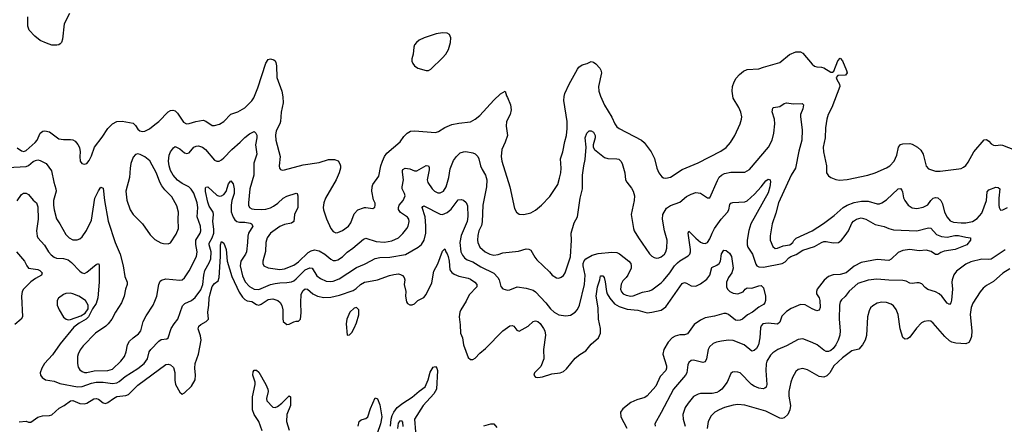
# Model space of a CAD drawing. Header units: inches. Extents: x 1649636 to 1815363, y 506543 to 641975.
# Tile 514 of 656: x 1767033 to 1775502, y 552727 to 556206. Entities that reach past the tile are written whole.
import ezdxf

# ---------------------------------------------------------------- set-up
doc = ezdxf.new("R2010")
doc.units = ezdxf.units.IN
doc.header["$MEASUREMENT"] = 0
doc.layers.add('B7565', color=7, linetype='Continuous')
doc.layers.add('B7575', color=7, linetype='Continuous')

msp = doc.modelspace()

# ---------------------------------------------------------------- linework, layer by layer
at = {"layer": 'B7565', "color": 5}
for points, elevation in [([(1767460.9, 556259.1), (1767415.9, 556170), (1767401.3, 556038.7), (1767392.2, 556010), (1767382.3, 555997.7), (1767370.2, 555989.8), (1767353.4, 555986.6), (1767310, 555987.2), (1767262.7, 556002.7), (1767210, 556027.3), (1767163.6, 556063.6), (1767115.9, 556115.9), (1767103, 556150), (1767104, 556230)], 680), ([(1767010, 555103), (1767050, 555078), (1767070, 555072.9), (1767090, 555080.6), (1767167.2, 555150), (1767184.7, 555170), (1767210, 555230.6), (1767233.3, 555246.7), (1767250, 555250.4), (1767290, 555240.3), (1767370, 555181.7), (1767410, 555174.6), (1767470, 555176), (1767491.3, 555171.3), (1767510, 555160.4), (1767533.8, 555133.8), (1767546.6, 555106.6), (1767554, 555070), (1767550.4, 555030), (1767553.4, 554990), (1767568.7, 554968.7), (1767590, 554963), (1767610, 554970.6), (1767630, 554994), (1767650, 555034), (1767676.4, 555110), (1767743.4, 555196.6), (1767790, 555268.9), (1767830, 555309.1), (1767870, 555331.3), (1767913.7, 555333.7), (1768010, 555316.4), (1768030, 555297.3), (1768050, 555264), (1768066.8, 555250), (1768085.5, 555245.5), (1768110, 555247.6), (1768150, 555267.5), (1768194.1, 555305.9), (1768231.3, 555330), (1768310, 555412), (1768330, 555425.3), (1768350, 555428.7), (1768370, 555421.3), (1768390, 555402), (1768443.5, 555323.5), (1768466.8, 555310), (1768490, 555312.6), (1768548.4, 555331.6), (1768610, 555341.2), (1768634, 555334), (1768690, 555297.3), (1768710, 555295.8), (1768751.5, 555308.5), (1768789.6, 555330), (1768850, 555392.4), (1768910, 555412), (1768970, 555449.2), (1769030, 555507.9), (1769046.3, 555533.7), (1769080.6, 555619.4), (1769150, 555832.7), (1769170, 555862.4), (1769190, 555868.4), (1769219.2, 555859.2), (1769230, 555850.7), (1769236.7, 555836.7), (1769243.2, 555810), (1769243.5, 555710), (1769286.8, 555590), (1769296.9, 555543.1), (1769298, 555490), (1769282.8, 555410), (1769275, 555330), (1769270.1, 555309.9), (1769239.2, 555250), (1769232.6, 555212.6), (1769237.5, 555170), (1769273.5, 555030), (1769265.8, 554950), (1769267.7, 554927.7), (1769276.4, 554916.4), (1769290, 554912.2), (1769310, 554914), (1769470, 554958.5), (1769610, 554976.5), (1769690, 555002.8), (1769742.3, 555002.3), (1769771.9, 554991.9), (1769787.3, 554967.3), (1769791.8, 554950), (1769792.8, 554930), (1769782.3, 554890), (1769756.5, 554830), (1769664, 554670), (1769649.1, 554630), (1769643.6, 554590), (1769646.5, 554570), (1769673.4, 554493.4), (1769710, 554410.7), (1769730, 554383.7), (1769753.7, 554373.7), (1769770, 554374.6), (1769810, 554394), (1769861, 554430), (1769880.9, 554459.1), (1769910, 554537.6), (1769942.4, 554570), (1769990, 554589), (1770000, 554590.3)], 680), ([(1766930, 554934), (1767090, 554942.6), (1767110, 554950.9), (1767150, 554986.2), (1767170, 554996.3), (1767190, 554999.6), (1767210, 554996), (1767260.4, 554970), (1767305.8, 554905.8), (1767326, 554810), (1767345, 554750), (1767345.4, 554730), (1767323.2, 554650), (1767322.7, 554610), (1767328.4, 554570), (1767350, 554493.4), (1767379.6, 554450), (1767430, 554357.6), (1767459.5, 554330), (1767490, 554314.3), (1767528.2, 554311.8), (1767550, 554321.6), (1767570, 554339.1), (1767607.4, 554392.6), (1767650, 554482), (1767679.2, 554670), (1767710, 554735.5), (1767730, 554764.9), (1767750, 554758), (1767761.6, 554650), (1767794.1, 554474.1), (1767852.9, 554290), (1767897.4, 554190), (1767922.8, 554090), (1767937.5, 553997.5), (1767957, 553950), (1767957, 553930), (1767943.7, 553890), (1767932.4, 553830), (1767908.7, 553770), (1767856.5, 553690), (1767825.3, 553630), (1767795.3, 553590), (1767774.3, 553570), (1767686.5, 553510), (1767578.1, 553401.9), (1767553.7, 553366.3), (1767536.5, 553330), (1767531.2, 553308.8), (1767531.1, 553251.1), (1767537.1, 553217.1), (1767550, 553195.3), (1767570, 553179.7), (1767590, 553172.6), (1767610, 553173.1), (1767672.4, 553187.6), (1767790.4, 553189.6), (1767830, 553200.2), (1767904.2, 553270), (1767933.3, 553310), (1767947.6, 553350), (1767959.8, 553410), (1767978.3, 553441.7), (1768008.2, 553470), (1768056.2, 553503.8), (1768076, 553530), (1768095.6, 553610), (1768121.1, 553658.9), (1768180.7, 553750), (1768195, 553785), (1768212.1, 553830), (1768229.7, 553930), (1768242.8, 553957.2), (1768252.5, 553967.5), (1768290, 553977), (1768410, 553965.3), (1768432, 553970), (1768450, 553986), (1768490, 554045.3), (1768554.1, 554170), (1768559.6, 554210), (1768548, 554272), (1768548.6, 554310), (1768586.8, 554370), (1768591.8, 554390), (1768587.1, 554430), (1768561, 554510), (1768566.4, 554590), (1768558.9, 554630), (1768530, 554714.7), (1768509.3, 554749.3), (1768488.7, 554768.7), (1768430, 554797.8), (1768390, 554827.2), (1768353.7, 554870), (1768330, 554909.7), (1768317.7, 554950), (1768314.2, 554990), (1768318.5, 555041.5), (1768329.7, 555070.3), (1768355.5, 555104.5), (1768370, 555114), (1768410, 555095.5), (1768450, 555061.3), (1768470, 555055.3), (1768490, 555061.3), (1768532, 555110), (1768550, 555119.6), (1768570, 555120.3), (1768604.9, 555110), (1768630, 555090.3), (1768710, 554997), (1768730, 554988.7), (1768750, 554990.3), (1768770, 555000.3), (1768790, 555018), (1768856.4, 555090), (1768930, 555151.4), (1768970, 555193.8), (1769010, 555224), (1769050, 555244), (1769064, 555230), (1769071.8, 555211.8), (1769072.9, 555190), (1769061.3, 555130), (1769072.6, 555050), (1769047.8, 554972.2), (1769048.4, 554870), (1769012.5, 554750), (1769000.2, 554630), (1769002, 554610), (1769011.2, 554591.2), (1769030, 554580.2), (1769050, 554577.1), (1769110, 554573.7), (1769150, 554577.6), (1769190, 554588.7), (1769217.6, 554602.4), (1769252.7, 554627.3), (1769299.2, 554670), (1769330, 554688.3), (1769410, 554714.3), (1769420.7, 554710), (1769426.7, 554690), (1769424.6, 554590), (1769397.4, 554530), (1769390.4, 554470), (1769370, 554456.9), (1769310, 554444.8), (1769270, 554428.7), (1769191.5, 554370), (1769161.2, 554330), (1769150.2, 554290), (1769146.9, 554213.1), (1769125.5, 554130), (1769124.6, 554110), (1769133, 554090), (1769170, 554071.5), (1769270, 554059), (1769310, 554063.2), (1769390, 554095.9), (1769430, 554125.2), (1769515.4, 554204.6), (1769540.8, 554219.2), (1769570, 554226), (1769610, 554218.4), (1769656.5, 554190), (1769710, 554147.6), (1769730, 554136.5), (1769750, 554135.5), (1769770, 554141.1), (1769810, 554167.3), (1769850, 554208), (1769898.1, 554241.9), (1769990, 554319.7), (1770000, 554322.8)], 660), ([(1767011.5, 554648.5), (1767050, 554702), (1767065.4, 554714.6), (1767090, 554715.3), (1767110, 554702.6), (1767150, 554654), (1767176.4, 554630), (1767190, 554598), (1767192.9, 554490), (1767177.6, 554390), (1767183.7, 554343.7), (1767190, 554328.9), (1767246, 554266), (1767280.3, 554210), (1767303.7, 554183.7), (1767330, 554163.6), (1767350, 554156.5), (1767410, 554151.1), (1767450, 554139.7), (1767479.1, 554119.1), (1767550, 554044.4), (1767570, 554030.3), (1767590, 554024.9), (1767610, 554034.9), (1767690, 554101.6), (1767710, 554110.5), (1767716, 554096), (1767717.3, 553950), (1767705, 553815), (1767690, 553764.2), (1767659.3, 553720.7), (1767624.4, 553650), (1767603.8, 553630), (1767544.1, 553595.9), (1767499.1, 553560.9), (1767381.1, 553418.9), (1767314.7, 553325.3), (1767246.3, 553250), (1767223.7, 553210), (1767210.4, 553170), (1767212.7, 553150), (1767225.5, 553130), (1767256, 553110), (1767330, 553097.6), (1767377.6, 553077.6), (1767530, 553049.5), (1767570, 553051.4), (1767650, 553081.2), (1767690, 553090.6), (1767750, 553090.6), (1767830, 553078.5), (1767870, 553084.6), (1767890, 553093.9), (1767941.6, 553138.4), (1768050, 553205.3), (1768103.4, 553250), (1768131.4, 553290), (1768148, 553350), (1768159.8, 553370), (1768230, 553440.7), (1768250, 553454.7), (1768297.4, 553462.6), (1768309.6, 553470.4), (1768335.4, 553550), (1768361, 553590), (1768394, 553630), (1768434.9, 553745.1), (1768454.6, 553765.4), (1768510, 553792.4), (1768543.1, 553816.9), (1768590, 553883.9), (1768608.7, 553930), (1768617.7, 554010), (1768626.9, 554050), (1768663.6, 554116.4), (1768676.1, 554150), (1768680.9, 554210), (1768663.1, 554270), (1768663.9, 554283.9), (1768690, 554330.2), (1768703.7, 554370), (1768704.4, 554404.4), (1768695.5, 554470), (1768699.9, 554530), (1768697, 554550), (1768663.7, 554603.7), (1768650, 554636.9), (1768630.8, 554729.2), (1768630, 554761), (1768633.6, 554766.4), (1768650, 554768.9), (1768730, 554695.8), (1768750, 554689.1), (1768770, 554692.4), (1768790, 554703.2), (1768810, 554728.9), (1768830, 554794), (1768850, 554819.5), (1768870, 554795.5), (1768878.8, 554750), (1768877.2, 554710), (1768858.2, 554650), (1768852.9, 554610), (1768853.4, 554553.4), (1768868.3, 554508.3), (1768884.1, 554484.1), (1768902, 554470), (1768924.6, 554464.6), (1768970, 554464), (1769014.8, 554454.8), (1769028.4, 554450), (1769038.3, 554430), (1769000.7, 554370), (1768994.2, 554345.8), (1768992.9, 554290), (1768982.9, 554210), (1768975, 554190), (1768935, 554130), (1768928.2, 554090), (1768950, 554002.4), (1768972.6, 553952.6), (1769010, 553911.9), (1769050, 553890.1), (1769090, 553886), (1769190, 553928.9), (1769230, 553938.9), (1769270, 553944.5), (1769330, 553944.8), (1769370, 553952.1), (1769390, 553960.1), (1769410, 553976.8), (1769490, 554055.4), (1769530, 554073.4), (1769550, 554069), (1769590, 554004.7), (1769620.5, 553980.5), (1769670, 553959), (1769710, 553954), (1769730, 553956.8), (1769781.2, 553978.8), (1769930, 554075), (1770000, 554105)], 640), ([(1767030, 552748.4), (1767090, 552753.4), (1767110, 552746), (1767130, 552745.3), (1767190, 552787), (1767230, 552798.7), (1767290, 552801.8), (1767310, 552809.2), (1767373.8, 552866.2), (1767415.5, 552890), (1767470, 552929.5), (1767490.5, 552930.5), (1767550, 552906), (1767590, 552904), (1767610.4, 552909.6), (1767670, 552945.8), (1767690, 552950.2), (1767710, 552944.2), (1767750, 552912.6), (1767770, 552905.8), (1767790, 552913.7), (1767838.7, 552950), (1767870, 552965.7), (1767945.2, 552974.8), (1767970, 552982.8), (1768050, 553063.9), (1768290, 553241.5), (1768310, 553244.6), (1768330, 553237.8), (1768354.7, 553214.7), (1768367, 553173), (1768366.4, 553106.4), (1768373.1, 553070), (1768410, 553004), (1768430, 552987.3), (1768450, 552997.3), (1768510, 553054.4), (1768542.2, 553110), (1768545.1, 553150), (1768539.2, 553210), (1768543.1, 553250), (1768572, 553330), (1768593.5, 553450), (1768588.8, 553488.8), (1768568.9, 553548.9), (1768570, 553558), (1768572.6, 553570), (1768590, 553586.3), (1768637.4, 553610), (1768656.2, 553630), (1768652.5, 553690), (1768660.8, 553750), (1768662.5, 553810), (1768670.3, 553849.7), (1768690, 553910.3), (1768710, 553937.2), (1768739.3, 553960.7), (1768749.3, 553990), (1768761.5, 554170), (1768761.2, 554270), (1768770, 554299.3), (1768790, 554285.5), (1768810, 554230.6), (1768817.4, 554130), (1768857.1, 553997.1), (1768921.6, 553861.6), (1768950, 553820.9), (1768970, 553800.2), (1768990, 553789.4), (1769030, 553782.4), (1769070, 553756.2), (1769090, 553751.4), (1769110, 553759.8), (1769170, 553799.8), (1769210, 553805.6), (1769252.4, 553792.4), (1769273.5, 553773.5), (1769287, 553747), (1769295.2, 553710), (1769295.3, 553635.3), (1769300.5, 553610), (1769330, 553586.4), (1769350, 553586.7), (1769390, 553608.5), (1769410, 553614), (1769430, 553613.4), (1769447.8, 553632.2), (1769454.7, 553685.3), (1769450.5, 553770), (1769453.9, 553846.1), (1769470, 553878.5), (1769490, 553892.4), (1769510, 553887.9), (1769555.3, 553850), (1769594.9, 553830), (1769650, 553816.6), (1769710, 553819.5), (1769782.5, 553837.5), (1769901.8, 553878.2), (1769926.2, 553893.8), (1769965.1, 553930), (1770000, 553948.5)], 620), ([(1767006, 554210), (1767073.4, 554130), (1767093.7, 554090), (1767110, 554070.4), (1767190, 554056.6), (1767206.4, 554050), (1767227, 554030), (1767221.6, 554010), (1767170, 553980.8), (1767130, 553951.7), (1767067.2, 553890), (1767054.9, 553870), (1767047.6, 553830), (1767057.6, 553650), (1767045.5, 553630), (1766990, 553586.3)], 620), ([(1769119.6, 552670), (1769090.5, 552750.5), (1769050, 552812.1), (1769035.8, 552850), (1769036.6, 552963.4), (1769058.4, 553070), (1769058.3, 553090), (1769038.9, 553150), (1769041.8, 553178.2), (1769050, 553193.4), (1769070, 553193.2), (1769090, 553174.7), (1769150, 553069.2), (1769166.9, 553030), (1769170.1, 553010), (1769155.3, 552950), (1769158.2, 552930), (1769210, 552874.4), (1769230, 552870.2), (1769250, 552879.8), (1769288.1, 552910), (1769350, 552972.7), (1769363.4, 552963.4), (1769362.5, 552890), (1769329.7, 552810.3), (1769328, 552750), (1769350, 552677.6)], 580), ([(1769943.4, 552710), (1769952.6, 552750), (1769970, 552765.3), (1770000, 552774.2)], 580)]:
    msp.add_lwpolyline(points, dxfattribs=dict(at, elevation=elevation))
for points, elevation in [([(1768050, 555051.8), (1768030, 555047), (1768010, 555022.7), (1767990, 554969), (1767982, 554930), (1767978, 554850), (1767945.6, 554730), (1767955.3, 554655.3), (1767982, 554570), (1768010.1, 554530.1), (1768090.4, 554450), (1768155.1, 554355.1), (1768194.4, 554314.4), (1768246.5, 554286.5), (1768270, 554280.3), (1768310, 554277.4), (1768330, 554286.4), (1768378.2, 554361.8), (1768400.3, 554410), (1768396.5, 554490), (1768399.4, 554550), (1768385.2, 554605.2), (1768342.8, 554682.8), (1768281.9, 554741.9), (1768256.5, 554776.5), (1768238.5, 554810), (1768210, 554885.1), (1768153.2, 554993.2), (1768110, 555027.8), (1768070, 555048)], 680), ([(1767466.9, 553853.1), (1767430, 553851.3), (1767410, 553843.6), (1767366, 553810), (1767354, 553790), (1767356.5, 553750), (1767372.8, 553710), (1767410, 553648.4), (1767431.5, 553631.5), (1767450, 553626), (1767470, 553627.2), (1767559.8, 553660.2), (1767596.3, 553683.7), (1767621.6, 553718.4), (1767622, 553750), (1767599.7, 553790), (1767541.7, 553830), (1767490, 553849)], 640), ([(1769930, 553732), (1769910, 553725.6), (1769872.4, 553690), (1769845.7, 553630), (1769841.1, 553590), (1769850, 553494), (1769870, 553496), (1769890, 553517.3), (1769910, 553553), (1769930, 553600.5), (1769950, 553667.3), (1769951.5, 553711.5)], 620)]:
    msp.add_lwpolyline(points, close=True, dxfattribs=dict(at, elevation=elevation))
at = {"layer": 'B7575', "color": 5, "elevation": 720}
msp.add_lwpolyline([(1770670, 556093.7), (1770616.7, 556083.3), (1770510.8, 556050), (1770470, 556029.6), (1770446, 556010), (1770430.3, 555989.7), (1770422.4, 555970), (1770418.7, 555910), (1770406.7, 555870), (1770404.9, 555850), (1770414.4, 555830), (1770430.4, 555810), (1770457.3, 555790), (1770530, 555768), (1770550, 555767.7), (1770570, 555780.4), (1770670, 555877.4), (1770697.2, 555910), (1770720.9, 555950), (1770738.7, 556010), (1770740.4, 556050), (1770730, 556077), (1770710.9, 556090.9)], close=True, dxfattribs=at)
at = {"layer": 'B7575', "color": 5}
for points, elevation in [([(1770000, 554590.3), (1770011.7, 554591.7), (1770070, 554583.7), (1770087.3, 554592.7), (1770092.1, 554610), (1770090, 554628), (1770077.7, 554657.7), (1770060.8, 554730), (1770063.5, 554770), (1770071.8, 554790), (1770120.9, 554859.1), (1770139.6, 554950), (1770152.5, 554990), (1770171.2, 555030), (1770190, 555057.5), (1770304.5, 555155.5), (1770338.3, 555201.7), (1770366, 555230), (1770394, 555246), (1770428.7, 555251.3), (1770610, 555236.5), (1770635.5, 555244.5), (1770690, 555278), (1770750, 555303.5), (1770810, 555316), (1770910, 555328.6), (1770950, 555350.2), (1770990, 555382.2), (1771110, 555514), (1771170, 555567.3), (1771210, 555591.3), (1771221, 555550), (1771230, 555538), (1771254.3, 555474.3), (1771259.6, 555430), (1771253.1, 555390), (1771221, 555330), (1771218.3, 555290), (1771228.3, 555210), (1771210, 555152.3), (1771179.2, 555090), (1771175, 555030), (1771179.3, 554990), (1771248.9, 554770), (1771290, 554581), (1771306.4, 554550), (1771330, 554534), (1771370, 554530.3), (1771430, 554546), (1771471.1, 554568.9), (1771522.6, 554610), (1771594.3, 554685.7), (1771660.5, 554790), (1771677.4, 554842.6), (1771688.3, 554890), (1771690.8, 554929.2), (1771686.2, 555010), (1771704.5, 555070), (1771721.2, 555158.8), (1771736.5, 555210), (1771743.1, 555270), (1771743.1, 555330), (1771712.4, 555510), (1771715, 555545), (1771722.7, 555570), (1771760.5, 555650), (1771830, 555780.3), (1771843.1, 555796.9), (1771870, 555818.7), (1771915.3, 555830), (1771950, 555844.9), (1771970, 555839.1), (1771990, 555826), (1772023.8, 555790), (1772032.8, 555772.8), (1772036.5, 555750), (1772011.3, 555630), (1772015.5, 555590), (1772028.7, 555548.7), (1772063.2, 555470), (1772127.8, 555367.8), (1772152.8, 555310), (1772170, 555285.7), (1772190, 555268.8), (1772380.4, 555170), (1772405.3, 555150), (1772463.7, 555070), (1772493, 555013), (1772514, 554930), (1772530, 554887.7), (1772555.8, 554855.8), (1772570, 554846), (1772590, 554842.4), (1772630, 554852.4), (1772730, 554917), (1772870, 554974.6), (1773064.2, 555075.8), (1773110, 555107.2), (1773148, 555150), (1773184.2, 555210), (1773229.6, 555310), (1773241.6, 555350), (1773243.6, 555370), (1773236.9, 555410), (1773218.9, 555450), (1773171.1, 555530), (1773162, 555590), (1773164.8, 555630), (1773178.9, 555670), (1773197.2, 555702.8), (1773224.9, 555735.1), (1773257.9, 555762.1), (1773290, 555777.7), (1773390, 555781.7), (1773430, 555797.4), (1773570, 555838), (1773654.8, 555905.2), (1773710, 555929), (1773750, 555930.4), (1773770, 555918.4), (1773850, 555823.1), (1773870, 555806.3), (1773890, 555799), (1773930, 555797.5), (1773950, 555791.8), (1774010, 555753.2), (1774025.8, 555754.2), (1774036.7, 555763.3), (1774070, 555850.6), (1774090, 555873.4), (1774110, 555851), (1774145.5, 555770), (1774150.5, 555750), (1774136, 555730), (1774070, 555724.5), (1774056.2, 555710), (1774061.4, 555690), (1774084.1, 555650), (1774086.3, 555630), (1774019, 555450), (1773988.2, 555390), (1773974.4, 555350), (1773963, 555277), (1773960.8, 555190), (1773944.5, 555110), (1773945.8, 555070), (1773971.6, 554950), (1773972.7, 554890), (1773990, 554864), (1774010, 554847.7), (1774052.3, 554832.3), (1774086, 554826), (1774150.4, 554830.4), (1774329.7, 554870.3), (1774390, 554888.8), (1774490, 554931.6), (1774516.9, 554950), (1774554.3, 554990), (1774578.5, 555041.5), (1774591.1, 555110), (1774610, 555131.8), (1774630, 555138.7), (1774690, 555140.3), (1774710, 555136.1), (1774756, 555110), (1774782.9, 555082.9), (1774803.2, 555050), (1774830, 554944.9), (1774850, 554922.4), (1774910, 554903.1), (1774950, 554902.3), (1775110, 554923), (1775130, 554926.7), (1775150, 554937.6), (1775170, 554952.4), (1775190, 554979.3), (1775240.5, 555070), (1775330, 555173.4), (1775350, 555175.5), (1775370, 555162), (1775390, 555138), (1775410, 555125.7), (1775430, 555124.2), (1775470, 555130.4), (1775487.1, 555127.1), (1775590, 555086.4)], 680), ([(1770000, 554322.8), (1770010, 554326), (1770098.7, 554298.7), (1770170, 554291.8), (1770234.8, 554305.2), (1770290, 554329.1), (1770330, 554366.3), (1770363.8, 554410), (1770375, 554430), (1770383.1, 554470), (1770379.8, 554490), (1770368.1, 554508.1), (1770307.2, 554547.2), (1770292.4, 554572.4), (1770291.1, 554590), (1770298.3, 554610), (1770332.2, 554650), (1770348.5, 554690), (1770344.4, 554710), (1770324.2, 554750), (1770323.5, 554770), (1770335.5, 554830), (1770326.2, 554893.8), (1770325.6, 554910), (1770330, 554918.8), (1770350, 554930.3), (1770390, 554922.4), (1770430, 554906.9), (1770450, 554906.9), (1770530, 554951.7), (1770548.5, 554948.5), (1770554.5, 554934.5), (1770554.4, 554914.4), (1770538.5, 554830), (1770544.8, 554804.8), (1770580.3, 554750), (1770600.3, 554730), (1770630, 554716.1), (1770650, 554715.6), (1770677.4, 554730), (1770702, 554770), (1770723, 554850), (1770735.8, 554924.2), (1770764.8, 554995.2), (1770789.4, 555030.6), (1770820.4, 555059.6), (1770849.4, 555070.6), (1770870, 555071.1), (1770930, 555062.3), (1770951.2, 555051.2), (1770975, 555030), (1770983.5, 555010), (1770995.5, 554950), (1771010, 554918.3), (1771040.8, 554870), (1771050.7, 554830), (1771048.1, 554770), (1771016.3, 554610), (1771012.1, 554467.9), (1771004.1, 554435.9), (1770983.8, 554390), (1770974.4, 554350), (1770970.3, 554310), (1770972.8, 554290), (1770990, 554250.5), (1771038, 554210), (1771077.3, 554190), (1771110, 554180.9), (1771150, 554186.3), (1771190, 554200.3), (1771324.2, 554215.8), (1771390, 554234.4), (1771412.5, 554232.5), (1771430, 554222.8), (1771464.2, 554164.2), (1771482.3, 554142.3), (1771590, 554039.1), (1771614, 554010), (1771650, 553986.8), (1771670, 553984), (1771690, 553990.6), (1771710, 554005.5), (1771726, 554030), (1771770, 554166), (1771779, 554310), (1771777.3, 554370), (1771802.3, 554457.7), (1771832, 554510), (1771855, 554670), (1771873.3, 554750), (1771875.4, 554870), (1771885.7, 554950), (1771897.7, 555002.3), (1771904.7, 555110), (1771896.9, 555190), (1771910, 555230.8), (1771930, 555250.8), (1771950, 555250.8), (1771970, 555237.3), (1771982.4, 555210), (1771982.4, 555190), (1771964.4, 555130), (1771966.4, 555110), (1771977.1, 555090), (1772062, 555022), (1772092.3, 555012.3), (1772170, 555010.2), (1772185.3, 555005.3), (1772203.1, 554990), (1772216.5, 554970), (1772237.8, 554890), (1772243.1, 554830), (1772254, 554810), (1772296.7, 554756.7), (1772310.3, 554730), (1772321.5, 554690), (1772319, 554650), (1772293.1, 554530), (1772311.5, 554411.5), (1772318.7, 554390), (1772354.6, 554330), (1772450, 554191.8), (1772470, 554172.2), (1772490, 554160.4), (1772510, 554156.4), (1772530, 554159.3), (1772550, 554168), (1772579.5, 554190), (1772591.3, 554210), (1772599.1, 554240.9), (1772601.1, 554310), (1772578.7, 554390), (1772561.5, 554490), (1772565.7, 554530), (1772595.7, 554584.3), (1772630, 554608.4), (1772710, 554635.8), (1772770, 554685.2), (1772810, 554706.9), (1772850, 554719.6), (1772890, 554713.4), (1772950, 554674), (1772970, 554674.8), (1773036, 554824), (1773050, 554850.3), (1773069.7, 554870), (1773096.9, 554883.1), (1773150, 554894.4), (1773270, 554894.9), (1773310, 554918.4), (1773473.7, 555110), (1773506.2, 555170), (1773520.6, 555230), (1773528, 555310), (1773524.2, 555350), (1773506, 555414), (1773510, 555444.7), (1773518, 555450), (1773570, 555460.4), (1773610, 555484), (1773630, 555490.6), (1773690, 555482.8), (1773764.7, 555484.7), (1773774, 555474), (1773770, 555438), (1773750.3, 555390), (1773748.9, 555371.1), (1773762.5, 555257.5), (1773761.8, 555170), (1773735.4, 555075.4), (1773707.6, 554930), (1773669.2, 554870), (1773558.8, 554630), (1773538, 554542), (1773505.3, 554450), (1773488.4, 554348.4), (1773488.4, 554310), (1773510, 554256), (1773530, 554239.1), (1773550, 554241.6), (1773599.8, 554260.2), (1773657.6, 554270), (1773683.5, 554290), (1773692.7, 554307.3), (1773712.6, 554327.4), (1773848.7, 554391.3), (1773947.7, 554452.3), (1774038.3, 554521.7), (1774115.6, 554590), (1774149.3, 554610.7), (1774210, 554633.2), (1774273.6, 554646.4), (1774330, 554644.1), (1774410, 554622.3), (1774430, 554623.6), (1774450, 554630.3), (1774490, 554656.5), (1774590.4, 554750.4), (1774610, 554753), (1774620.7, 554740.7), (1774627, 554727), (1774633.8, 554673.8), (1774645.5, 554650), (1774676.3, 554610), (1774710, 554588.2), (1774750, 554581.3), (1774805.6, 554594.4), (1774845.4, 554614.6), (1774869.8, 554650.2), (1774889.6, 554670), (1774910, 554676.9), (1774930, 554674.7), (1774956.9, 554650), (1774970, 554622.8), (1774989.1, 554550), (1775010, 554508), (1775036, 554476), (1775065.5, 554465.5), (1775130, 554460.3), (1775170, 554460.3), (1775229.2, 554470), (1775270, 554497), (1775310, 554543), (1775349.8, 554650), (1775355.6, 554724.4), (1775370, 554743.8), (1775430, 554765.5), (1775450, 554764), (1775464, 554750), (1775455.5, 554670), (1775454.4, 554610), (1775456.9, 554590), (1775470, 554567.9), (1775490, 554570.2), (1775530, 554589.5)], 660), ([(1770000, 554105), (1770010, 554109.2), (1770090, 554152.8), (1770130, 554162.1), (1770215.6, 554164.4), (1770352.2, 554187.8), (1770461.3, 554250), (1770488.2, 554271.8), (1770512.8, 554310), (1770525.7, 554370), (1770526, 554434), (1770520.5, 554510), (1770495.8, 554590), (1770500.1, 554599.9), (1770510, 554605.3), (1770650, 554534.5), (1770670, 554530.2), (1770710, 554549.2), (1770743.4, 554576.6), (1770803.4, 554656.6), (1770830, 554660.1), (1770850, 554653.2), (1770873.9, 554633.9), (1770886.2, 554606.2), (1770886.9, 554513.1), (1770881.3, 554470), (1770831.2, 554350), (1770819.8, 554290), (1770828.4, 554208.4), (1770840.5, 554180.5), (1770857.8, 554157.8), (1770882.4, 554142.4), (1770930, 554123.6), (1771000, 554080), (1771110, 554025.8), (1771146.5, 553990), (1771157.1, 553970), (1771171.8, 553911.8), (1771190, 553890.6), (1771230, 553881.3), (1771250, 553882.6), (1771312.5, 553907.5), (1771390, 553898), (1771450, 553881.2), (1771470, 553867.1), (1771559.7, 553770), (1771599.1, 553719.1), (1771630.1, 553690.1), (1771670, 553668), (1771730, 553658.9), (1771770, 553664.9), (1771809.8, 553690.2), (1771830, 553714.9), (1771847.4, 553752.6), (1771891.9, 553930), (1771895.9, 554010), (1771880.5, 554090), (1771880.8, 554110), (1771888.2, 554131.8), (1771902.8, 554150), (1771957.7, 554182.3), (1772010, 554196), (1772127.2, 554207.2), (1772170, 554202.7), (1772193.7, 554193.7), (1772272.9, 554130), (1772288.9, 554110), (1772292.3, 554090), (1772291.3, 554070), (1772264.4, 554010), (1772250.9, 553989.1), (1772220.6, 553959.4), (1772207.1, 553932.9), (1772201.6, 553890), (1772210, 553864.7), (1772224.7, 553850), (1772250, 553837), (1772290, 553829.5), (1772309.3, 553830.7), (1772390, 553864.3), (1772450, 553875.3), (1772470, 553883.2), (1772550, 553944.4), (1772570, 553964.7), (1772626.6, 554030), (1772666.7, 554090), (1772690, 554115.5), (1772710, 554133), (1772783.9, 554176.1), (1772796.4, 554190), (1772803.2, 554210), (1772802.7, 554230), (1772782.4, 554370), (1772790, 554386.8), (1772847.7, 554327.7), (1772890, 554292.7), (1772910, 554283.7), (1772930, 554282.2), (1772949.8, 554290.2), (1772970, 554320.4), (1772988.8, 554370), (1773010.8, 554410), (1773067.4, 554490), (1773122, 554550), (1773131.5, 554570), (1773142, 554618), (1773150, 554628.4), (1773166.8, 554633.2), (1773270, 554640.1), (1773290, 554648.8), (1773353.6, 554706.4), (1773411.1, 554770), (1773450, 554821.3), (1773470, 554833.7), (1773488, 554828), (1773491, 554811), (1773485.2, 554770), (1773470, 554715.6), (1773322.5, 554450), (1773305.9, 554394.1), (1773290.6, 554310), (1773290.1, 554270.1), (1773296, 554250), (1773337.7, 554190), (1773364.7, 554104.7), (1773373.6, 554090), (1773390, 554080.1), (1773430, 554076.6), (1773592.4, 554110), (1773617.3, 554122.7), (1773650, 554159), (1773665.6, 554170), (1773712.5, 554187.5), (1773770, 554225.4), (1773870, 554254.7), (1773929.6, 554290.4), (1773950, 554297.3), (1773970, 554297.8), (1774030, 554285.9), (1774074.7, 554290), (1774102, 554310), (1774134.8, 554350), (1774160.7, 554390), (1774190, 554455.3), (1774205.6, 554474.4), (1774229.9, 554490.1), (1774270, 554502.3), (1774310, 554491.8), (1774390, 554444.1), (1774470, 554427.3), (1774509.5, 554409.5), (1774550, 554398.3), (1774748.9, 554391.1), (1774850, 554415.5), (1774870, 554414.3), (1774919.8, 554359.8), (1774961.7, 554341.7), (1775010, 554337.1), (1775075.3, 554350), (1775109.4, 554350.6), (1775170, 554334.5), (1775212, 554330), (1775211.3, 554310), (1775179.1, 554270), (1775080.5, 554230), (1774984, 554216), (1774955.6, 554204.4), (1774930, 554186.9), (1774910, 554187.4), (1774872.7, 554212.7), (1774830, 554224.5), (1774770, 554219), (1774690, 554228.9), (1774630, 554222.1), (1774590, 554205), (1774530, 554145.7), (1774510, 554136), (1774410, 554142.7), (1774270, 554118.4), (1774210, 554086.7), (1774140.8, 554030), (1774090, 554015.8), (1774030, 554012.6), (1773990, 553997), (1773952.5, 553967.5), (1773893.8, 553890), (1773885.8, 553870), (1773887.9, 553850), (1773910, 553813), (1773916.2, 553790), (1773917.4, 553730), (1773910, 553709.3), (1773890, 553703.6), (1773850, 553718.9), (1773790, 553754.7), (1773750, 553756.8), (1773670, 553723.9), (1773630, 553696), (1773590, 553656.3), (1773570, 553604.5), (1773551.4, 553588.6), (1773470, 553596.8), (1773426, 553590), (1773410, 553574), (1773404.5, 553555.5), (1773399.8, 553470), (1773389.3, 553410.7), (1773370, 553378), (1773350, 553361.3), (1773330, 553355.6), (1773265.1, 553410), (1773170, 553447.3), (1773130, 553450.8), (1773070, 553442.8), (1773026.4, 553433.6), (1772999, 553421), (1772967.2, 553392.8), (1772954.7, 553370), (1772940.3, 553290), (1772930, 553264.5), (1772910, 553257.6), (1772830, 553278.4), (1772810, 553274.5), (1772790, 553259.3), (1772781.2, 553238.8), (1772770.3, 553170.3), (1772759.7, 553150), (1772657.5, 553030), (1772551.8, 552828.2), (1772494.9, 552730), (1772499.3, 552710)], 640), ([(1770000, 553948.5), (1770002.9, 553950), (1770109.9, 553970.1), (1770212.9, 554007.1), (1770250, 554015.5), (1770290, 554019.6), (1770310, 554015.3), (1770326.1, 554006.1), (1770340.3, 553990), (1770344.9, 553970), (1770340.7, 553930), (1770354.6, 553870), (1770352.8, 553827.2), (1770360.9, 553780.9), (1770370, 553766), (1770390, 553753.4), (1770410, 553753.4), (1770430, 553762), (1770457, 553790), (1770510, 553817.4), (1770530, 553843.1), (1770577.1, 553942.9), (1770596.6, 554043.4), (1770630, 554106), (1770670, 554215.5), (1770690, 554236), (1770697.8, 554210), (1770710, 554193.7), (1770718.9, 554170), (1770727.3, 554130), (1770734.2, 554054.2), (1770750, 554031.3), (1770770, 554017.8), (1770810, 554001.2), (1770890, 553984), (1770910, 553974.9), (1770948.4, 553950), (1770964.9, 553930), (1770965.3, 553910), (1770898.8, 553841.2), (1770873, 553787), (1770827.9, 553710), (1770819.4, 553690), (1770812.3, 553652.3), (1770821.8, 553581.8), (1770824.7, 553510), (1770841.1, 553470), (1770850.4, 553410), (1770890, 553302), (1770910, 553285.5), (1770930, 553284.4), (1770950, 553296.4), (1770990, 553338.4), (1771040.5, 553379.5), (1771190, 553530.4), (1771250, 553573), (1771270, 553576.3), (1771284.7, 553570), (1771310, 553536), (1771330, 553527.3), (1771406.6, 553570), (1771450, 553610.6), (1771470, 553615.8), (1771489.6, 553610.4), (1771510, 553594.6), (1771538.5, 553550), (1771549.1, 553530), (1771554.7, 553494.7), (1771538.2, 553370), (1771540.7, 553290), (1771515, 553225), (1771461.3, 553170), (1771454.4, 553150), (1771470, 553132.7), (1771490, 553129.4), (1771530, 553134.9), (1771610, 553161.2), (1771681.2, 553170), (1771710, 553181.1), (1771735.4, 553204.6), (1771810, 553296.5), (1771850, 553327.2), (1771902.3, 553357.7), (1771950, 553417.2), (1772012.1, 553470), (1772028.8, 553510), (1772029, 553550), (1772011.5, 553631.5), (1772007.5, 553727.5), (1771991, 553830), (1772003, 553910), (1772023.7, 553970), (1772030, 554002.8), (1772050, 554004.4), (1772059.6, 553990), (1772070, 553951.3), (1772079.5, 553870), (1772086.8, 553850), (1772110.1, 553810), (1772150, 553762), (1772190, 553740.7), (1772257.7, 553717.7), (1772350, 553709.3), (1772430, 553686.7), (1772469.3, 553690), (1772550, 553709.4), (1772590, 553736.5), (1772730, 553938.3), (1772750, 553945.3), (1772770, 553939.6), (1772810, 553916.1), (1772850, 553914.4), (1772890, 553934.4), (1772944.2, 553975.8), (1772969.8, 554010), (1772985.4, 554074.6), (1773030, 554094), (1773050.5, 554109.5), (1773061.1, 554130), (1773070, 554193.4), (1773090, 554223.8), (1773110, 554222), (1773137.8, 554197.8), (1773156.5, 554170), (1773170.2, 554070), (1773157.2, 554030), (1773130.1, 553989.9), (1773113.1, 553950), (1773112, 553910), (1773121.4, 553890), (1773140.2, 553870), (1773170, 553854), (1773210, 553850.1), (1773255.2, 553864.8), (1773273.3, 553890), (1773290, 553900.8), (1773330, 553896.1), (1773390, 553916.8), (1773410, 553919.4), (1773430, 553900.3), (1773447.5, 553830), (1773449.4, 553790.6), (1773442.9, 553770), (1773430, 553757.7), (1773390, 553734.7), (1773335.9, 553690), (1773292.8, 553667.2), (1773250, 553632.1), (1773230, 553622.2), (1773210, 553618.5), (1773190, 553622.2), (1773131.2, 553671.2), (1773110, 553678.8), (1773090, 553679.3), (1773010, 553655.6), (1772930, 553643.1), (1772890, 553623.5), (1772834.8, 553585.2), (1772775.8, 553504.2), (1772750, 553497.5), (1772710, 553496), (1772670, 553483.5), (1772646.3, 553470), (1772610, 553432.6), (1772572.9, 553370), (1772564.6, 553330), (1772596.9, 553230), (1772597.3, 553210), (1772590.2, 553190), (1772543.4, 553136.6), (1772503.9, 553056.1), (1772430, 552972.2), (1772410, 552958.5), (1772341.5, 552938.5), (1772290, 552915.1), (1772220, 552860), (1772201.5, 552830), (1772204.7, 552790), (1772254.9, 552694.9)], 620), ([(1775510, 554227), (1775390, 554148.1), (1775370, 554142.9), (1775310, 554146.2), (1775215.2, 554124.8), (1775170, 554103.5), (1775090, 554044.7), (1775067.7, 554012.3), (1775053.6, 553970), (1775050.2, 553950), (1775055.2, 553890), (1775046.9, 553793.1), (1775043.1, 553770), (1775030, 553755.6), (1775010, 553769.7), (1774963.5, 553830), (1774941.1, 553850), (1774910, 553865.8), (1774845.5, 553885.5), (1774822.4, 553902.4), (1774793.6, 553933.6), (1774770, 553942.9), (1774750, 553944.5), (1774710, 553936.2), (1774690, 553939.5), (1774657, 553957), (1774630, 553964), (1774510, 553965), (1774405.6, 553974.4), (1774330, 553965.5), (1774242.9, 553937.1), (1774167.2, 553872.8), (1774134.3, 553825.7), (1774102, 553798), (1774090, 553779.3), (1774084.7, 553750), (1774081.4, 553630), (1774091.1, 553530), (1774087.4, 553492.6), (1774074, 553450), (1774053.5, 553410), (1774030, 553378.5), (1774010, 553362.6), (1773990, 553353.6), (1773970, 553354.2), (1773950, 553364.7), (1773893.6, 553410), (1773850.6, 553430.6), (1773770, 553460.9), (1773730, 553455.6), (1773630, 553401.5), (1773554.9, 553370), (1773510, 553342.4), (1773490, 553321.6), (1773460.2, 553270), (1773453.4, 553246.6), (1773451, 553190), (1773458.9, 553070), (1773452.9, 553047.1), (1773442.8, 553037.2), (1773426.7, 553033.3), (1773390, 553038.7), (1773350, 553054.5), (1773328.6, 553070), (1773230, 553168.4), (1773210, 553175.8), (1773181.7, 553178.3), (1773165.5, 553174.5), (1773150, 553164), (1773118.7, 553090), (1773071.7, 553030), (1773050, 553011), (1773030, 553001.2), (1772990, 552991.7), (1772890, 552990.9), (1772870, 552987.1), (1772830, 552964.7), (1772783.6, 552910), (1772757.8, 552870), (1772738.5, 552810), (1772741.3, 552770), (1772756.5, 552710)], 660), ([(1775550, 554064.2), (1775490, 554027.6), (1775410, 553953.5), (1775350, 553919.7), (1775321.6, 553898.4), (1775294.2, 553865.8), (1775230.9, 553769.1), (1775216.2, 553730), (1775209.3, 553670), (1775222.9, 553530), (1775218.8, 553481.2), (1775209.2, 553450.8), (1775195.8, 553430), (1775170, 553418.5), (1775084.2, 553424.2), (1775052.2, 553432.2), (1775030, 553444.2), (1774990, 553481.3), (1774890, 553597.4), (1774870, 553612.4), (1774850, 553616.9), (1774811.5, 553611.5), (1774790, 553599.1), (1774746.2, 553553.8), (1774690, 553476.3), (1774670, 553462.4), (1774650, 553459.6), (1774642.8, 553462.8), (1774630, 553473.2), (1774607.3, 553547.3), (1774588.4, 553671.6), (1774572.8, 553712.8), (1774550, 553744.7), (1774530, 553760.5), (1774490, 553774), (1774450, 553776.9), (1774410, 553769.7), (1774370, 553745.6), (1774352.5, 553727.5), (1774338.7, 553701.3), (1774326, 553650), (1774316.5, 553490), (1774304.6, 553450), (1774283.1, 553410), (1774250, 553374.3), (1774190, 553358.8), (1774110, 553297.6), (1774037.3, 553230), (1774002.2, 553170), (1773976.5, 553143.5), (1773950, 553130.8), (1773910, 553137.1), (1773810, 553195.6), (1773770, 553206.3), (1773730, 553199.5), (1773710, 553180.9), (1773679.5, 553130), (1773666.3, 553090), (1773650, 553008.7), (1773648, 552970), (1773663.9, 552890), (1773658, 552850), (1773640.2, 552810), (1773610, 552783.7), (1773590, 552777.1), (1773570, 552778.4), (1773450, 552839.7), (1773270, 552890.9), (1773210, 552897.2), (1773170, 552891.6), (1773095.5, 552870), (1773048.8, 552851.2), (1773013.7, 552830), (1772981.2, 552798.8), (1772954.6, 552750), (1772945.5, 552690)], 680), ([(1770223.9, 552710), (1770228.9, 552770), (1770237.1, 552802.9), (1770250.5, 552830), (1770280.9, 552870), (1770328.2, 552910), (1770410, 552959.6), (1770468.4, 553011.6), (1770520.9, 553050), (1770547.7, 553110), (1770564.3, 553175.7), (1770590, 553217.4), (1770610, 553223.6), (1770620.2, 553210), (1770625.6, 553190), (1770617.4, 553030), (1770595.9, 552990), (1770503.3, 552890), (1770429, 552770), (1770437.1, 552662.9)], 580), ([(1770000, 552774.2), (1770010, 552777.2), (1770027.8, 552792.2), (1770050, 552861.6), (1770090, 552954.9), (1770110, 552944.9), (1770130, 552894), (1770148.7, 552790), (1770137.2, 552730), (1770107.8, 552647.8)], 580), ([(1770285.1, 552690), (1770290, 552736.9), (1770310, 552758.7), (1770317.3, 552757.3), (1770326.5, 552746.5), (1770327.6, 552707.6)], 560), ([(1771026.3, 552713.7), (1771086, 552730), (1771110.7, 552730.7), (1771138.5, 552698.5)], 580)]:
    msp.add_lwpolyline(points, dxfattribs=dict(at, elevation=elevation))

doc.saveas('drawing.dxf')
